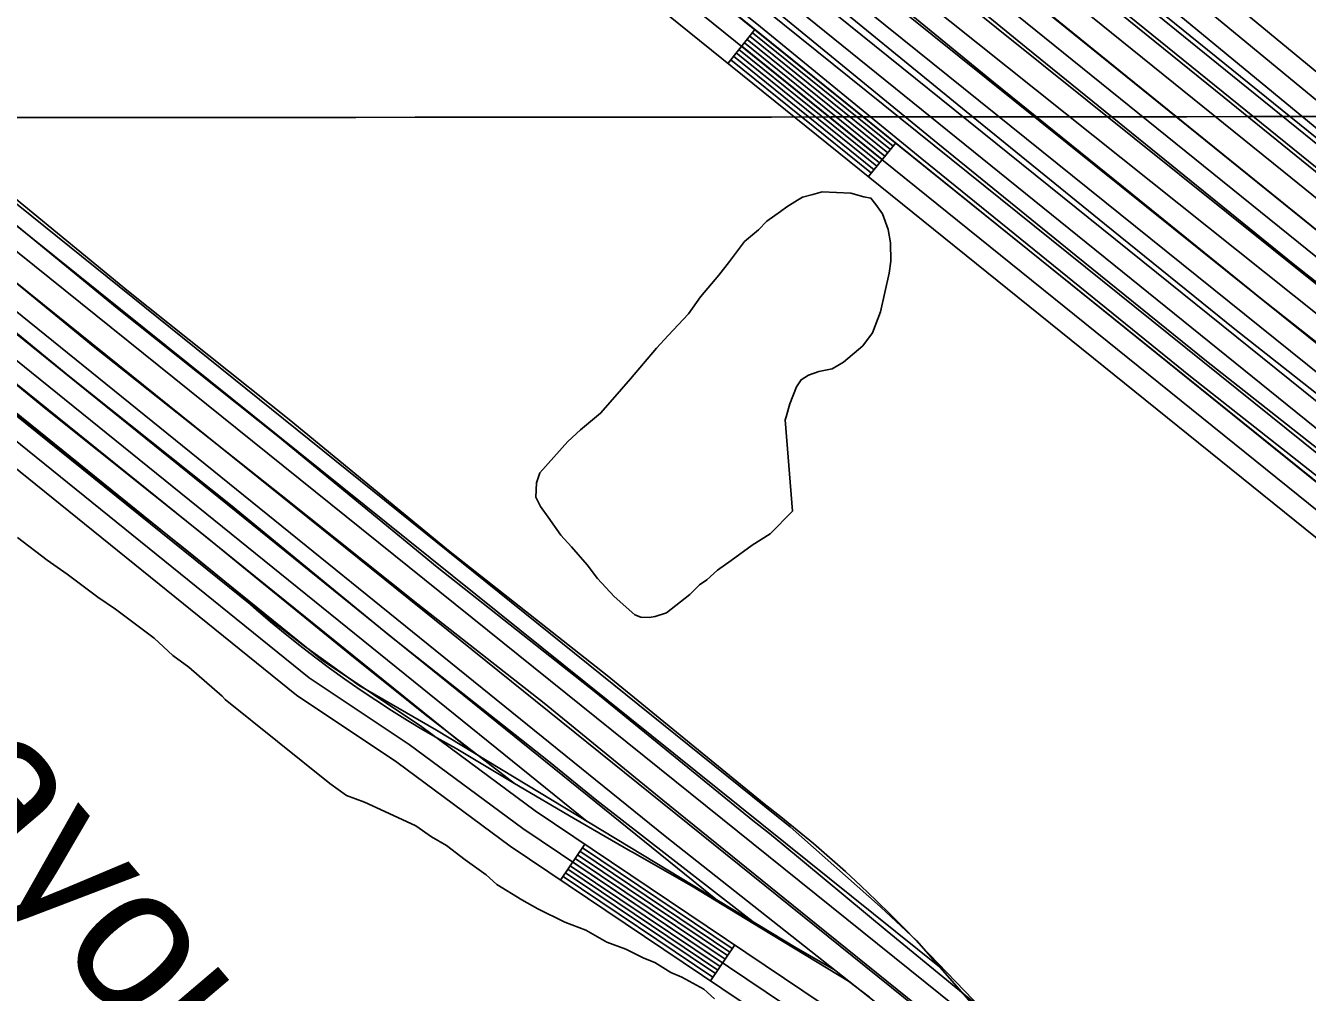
# Model space of a CAD drawing. Extents: x 3297753 to 3335611, y 652252 to 677623.
# Drawn here: x 3308003 to 3308890, y 666121 to 666790 of the extents above; entities that cross this region are included whole.
import ezdxf

# ---------------------------------------------------------------- set-up
doc = ezdxf.new("R2010")
doc.units = 0
for name, color, linetype in [('V-GRID-MAJR', 7, 'Continuous'), ('V-RAIL-TRAK', 7, 'Continuous'), ('V-RIVR-IDEN', 7, 'Continuous'), ('V-ROAD-CNTR', 7, 'Continuous'), ('V-SITE-VEGE', 7, 'Continuous')]:
    doc.layers.add(name, color=color, linetype=linetype)

msp = doc.modelspace()

# ---------------------------------------------------------------- linework, layer by layer
at = {"layer": 'V-GRID-MAJR'}
msp.add_spline([(3301864.932, 666722.723), (3307122.83, 666726.164), (3312380.728, 666730.37), (3317638.625, 666735.341), (3322896.522, 666741.077), (3328154.418, 666747.577), (3333412.313, 666754.8420000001), (3333412.3140000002, 666754.8420000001)], degree=3, dxfattribs=at)
at = {"layer": 'V-RAIL-TRAK'}
msp.add_line((3308513.181, 666165.417), (3308398.691, 666254.1630000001), dxfattribs=at)
for points in [[(3308665.073, 666109.984), (3308622.876, 666153.803), (3308612.759, 666164.389), (3308602.474, 666174.809), (3308592.025, 666185.066), (3308581.412, 666195.154), (3308570.637, 666205.0700000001), (3308559.707, 666214.8150000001), (3308548.623, 666224.381), (3308537.3880000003, 666233.769), (3308526.003, 666242.9770000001), (3308514.473, 666252), (3308405.714, 666340.658), (3308295.982, 666427.295), (3308185.687, 666517.935), (3308074.419, 666606.554), (3307959.045, 666701.131), (3307847.284, 666789.242), (3307682.131, 666922.698), (3307554.106, 667024.107), (3307483.981, 667080.74), (3307383.866, 667162.003), (3307243.6380000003, 667273.762), (3307192.069, 667316.274)], [(3308527.435, 666223.871), (3308518.182, 666231.357), (3308506.65, 666240.38), (3308397.8910000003, 666329.0380000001), (3308288.161, 666415.672), (3308177.866, 666506.3150000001), (3308066.598, 666594.934), (3307951.224, 666689.511), (3307839.4620000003, 666777.62), (3307674.31, 666911.077), (3307546.2830000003, 667012.484), (3307476.16, 667069.118), (3307376.045, 667150.38), (3307235.8170000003, 667262.139), (3307183.808, 667305.014)], [(3308102.538, 666526.834), (3308050.003, 666568.676), (3307934.629, 666663.253), (3307822.865, 666751.362), (3307657.715, 666884.8200000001), (3307529.688, 666986.229), (3307459.563, 667042.86), (3307359.448, 667124.125), (3307219.22, 667235.882), (3307170.045, 667276.422)], [(3308398.691, 666254.1630000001), (3308365.1210000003, 666281.53), (3308255.3910000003, 666368.167), (3308145.096, 666458.807), (3308033.828, 666547.426), (3307918.454, 666642.003), (3307806.6920000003, 666730.112), (3307641.54, 666863.5700000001), (3307513.5130000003, 666964.979), (3307443.389, 667021.61), (3307343.275, 667102.875), (3307203.046, 667214.632), (3307152.717, 667256.125)], [(3308200.234, 667209.25), (3308277.599, 667148.475), (3308385.682, 667060.608), (3308504.503, 666966.625), (3308599.2970000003, 666890.835), (3308713.469, 666797.33), (3308809.3850000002, 666719.647), (3308899.4930000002, 666646.785), (3309006.978, 666562.184), (3309083.5470000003, 666500.036), (3309177.474, 666427.233), (3309272.012, 666350.349), (3309380.648, 666261.943), (3309413.559, 666234.062)], [(3308182.56, 667187.14), (3308259.923, 667126.365), (3308368.006, 667038.498), (3308486.827, 666944.515), (3308581.6210000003, 666868.7270000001), (3308695.795, 666775.219), (3308791.7090000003, 666697.537), (3308881.8170000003, 666624.677), (3308989.302, 666540.074), (3309065.87, 666477.925), (3309159.8000000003, 666405.123), (3309254.336, 666328.2390000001), (3309362.972, 666239.833), (3309395.883, 666211.952)], [(3308159.997, 667163.317), (3308237.362, 667102.545), (3308345.443, 667014.676), (3308464.264, 666920.6950000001), (3308559.058, 666844.905), (3308673.232, 666751.397), (3308769.148, 666673.714), (3308859.256, 666600.855), (3308966.739, 666516.252), (3309043.308, 666454.103), (3309137.237, 666381.303), (3309231.775, 666304.417), (3309340.411, 666216.011), (3309373.322, 666188.129)], [(3308155.5670000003, 666414.253), (3308128.437, 666436.55), (3308017.169, 666525.169), (3307901.795, 666619.745), (3307790.034, 666707.856), (3307624.881, 666841.312), (3307496.857, 666942.721), (3307426.731, 666999.354), (3307326.617, 667080.617), (3307258.5270000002, 667134.883)], [(3308393.221, 667094.314), (3308527.926, 666987.732), (3308622.72, 666911.942), (3308736.894, 666818.434), (3308832.808, 666740.751), (3308922.916, 666667.892), (3309030.401, 666583.291), (3309106.97, 666521.14), (3309200.897, 666448.34), (3309295.435, 666371.454), (3309404.071, 666283.0480000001), (3309436.982, 666255.167)], [(3308440.69, 667076.257), (3308538.674, 666998.816), (3308633.468, 666923.0260000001), (3308708.66, 666861.444), (3308747.642, 666829.52), (3308843.556, 666751.835), (3308933.664, 666678.976), (3309041.149, 666594.375), (3309117.718, 666532.224), (3309211.645, 666459.424), (3309306.183, 666382.54), (3309414.819, 666294.134), (3309447.73, 666266.25)], [(3308143.605, 666403.599), (3308117.108, 666425.376), (3308005.842, 666513.995), (3307890.468, 666608.571), (3307778.704, 666696.681), (3307613.554, 666830.138), (3307485.5270000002, 666931.545), (3307415.4020000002, 666988.179), (3307315.287, 667069.441)], [(3308249.794, 667018.382), (3308306.791, 666972.044), (3308425.612, 666878.062), (3308520.406, 666802.2710000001), (3308634.58, 666708.7660000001), (3308730.494, 666631.081), (3308820.6040000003, 666558.221), (3308928.0870000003, 666473.621), (3309004.656, 666411.4720000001), (3309098.585, 666338.67), (3309193.123, 666261.786), (3309301.757, 666173.38), (3309334.67, 666145.496)], [(3308393.909, 666940.769), (3308445.199, 666900.201), (3308539.9930000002, 666824.41), (3308654.165, 666730.905), (3308750.0810000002, 666653.2220000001), (3308840.1890000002, 666580.36), (3308947.674, 666495.759), (3309024.2430000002, 666433.611), (3309118.17, 666360.809), (3309212.708, 666283.925), (3309321.344, 666195.519), (3309354.255, 666167.635)], [(3308343.553, 666923.699), (3308414.5840000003, 666867.519), (3308509.378, 666791.728), (3308623.552, 666698.223), (3308719.466, 666620.54), (3308809.573, 666547.678), (3308917.059, 666463.077), (3308993.627, 666400.929), (3309087.557, 666328.127), (3309182.092, 666251.243), (3309290.7290000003, 666162.837), (3309323.642, 666134.953)], [(3308102.538, 666526.834), (3308180.09, 666465.513), (3308274.845, 666390.003), (3308362.262, 666321.606), (3308444.237, 666254.571), (3308550.352, 666168.755), (3308613.6520000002, 666117.6950000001), (3308703.659, 666045.363), (3308766.961, 665994.303), (3308811.771, 665957.926)], [(3308155.5670000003, 666414.253), (3308231.319, 666352.545), (3308281.808, 666312.126), (3308341.745, 666265.99)], [(3308587.273, 666118.155), (3308572.718, 666129.299), (3308513.181, 666165.417), (3308464.201, 666195.131), (3308423.231, 666218.491), (3308421.955, 666219.228), (3308382.412, 666242.111), (3308341.745, 666265.99), (3308301.2290000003, 666290.13), (3308289.9020000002, 666296.469), (3308278.681, 666302.9890000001), (3308267.5640000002, 666309.6950000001), (3308256.56, 666316.578), (3308245.669, 666323.637), (3308234.894, 666330.875), (3308224.239, 666338.287), (3308213.704, 666345.87), (3308203.294, 666353.6240000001), (3308193.0130000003, 666361.546), (3308182.859, 666369.633), (3308172.84, 666377.885), (3308162.9560000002, 666386.2980000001), (3308153.21, 666394.871), (3308143.605, 666403.599)], [(3308527.435, 666223.871), (3308599.545, 666163.912), (3308665.073, 666109.984)]]:
    msp.add_lwpolyline(points, dxfattribs=at)
at = {"layer": 'V-ROAD-CNTR'}
for p, q in [((3308508.3129460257, 666787.8963974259), (3308489.479983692, 666764.5444441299)), ((3308605.6127514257, 666709.4265543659), (3308586.779789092, 666686.0736010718)), ((3308373.5812154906, 666199.171574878), (3308390.320182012, 666224.067525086)), ((3308477.3150080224, 666129.4267143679), (3308494.052974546, 666154.323664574))]:
    msp.add_line(p, q, dxfattribs=at)
for points in [[(3307508.86794492, 667896.6891798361), (3307549.775863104, 667872.1192289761), (3307590.105782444, 667845.4962822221), (3307642.73267719, 667799.81737358), (3308069.2408241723, 667459.0080551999), (3308529.163904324, 667084.2348047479), (3308567.8888268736, 667044.1258849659), (3308578.374805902, 667032.3139085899), (3308589.8737829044, 667017.0929390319), (3308621.2287201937, 666985.5700020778), (3309315.856330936, 666412.9351473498), (3309592.499777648, 666185.5806020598), (3309626.39370986, 666152.1636688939), (3309672.49361766, 666107.6487579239), (3309700.0395625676, 666081.78580965), (3309750.715461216, 666027.44091834), (3309852.73325718, 665909.2001548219), (3309882.4811976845, 665882.7782076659), (3309935.731091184, 665830.0813130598)], [(3309937.0550885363, 665807.667357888), (3309872.2172182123, 665871.832229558), (3309842.0272785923, 665898.6471759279), (3309739.5474835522, 666017.422938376), (3309689.40858383, 666071.191830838), (3309662.1496383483, 666096.78577965), (3309615.917730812, 666141.427690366), (3309582.451797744, 666174.4226243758), (3309306.3233500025, 666401.354170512), (3308611.1157404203, 666974.467024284), (3308578.519805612, 667007.237958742), (3308566.763829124, 667022.7989276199), (3308556.8798488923, 667033.9329053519), (3308518.994924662, 667073.171826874), (3308059.820843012, 667447.334078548), (3307633.130696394, 667788.2893966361), (3307581.018800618, 667833.5213061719), (3307541.778879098, 667859.425254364), (3307501.8159590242, 667883.4272063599)], [(3307494.7639731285, 667870.165232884), (3307533.781895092, 667846.731279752), (3307571.9318187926, 667821.546330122), (3307623.5287155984, 667776.7614196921), (3308050.4008618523, 667435.6601018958), (3308508.825945, 667062.108849), (3308545.87087091, 667023.7399257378), (3308555.152852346, 667013.28394665), (3308567.16582832, 666997.382978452), (3308601.002760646, 666963.3640464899), (3309296.7903690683, 666389.7731936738), (3309572.4038178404, 666163.2646466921), (3309605.441751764, 666130.691711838), (3309651.805659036, 666085.9228013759), (3309678.777605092, 666060.597852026), (3309728.379505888, 666007.4049584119), (3309831.321300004, 665888.0941970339), (3309861.95323874, 665860.8862514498), (3309916.9301287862, 665806.4793602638)], [(3307468.400025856, 667765.3854424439), (3307532.813897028, 667711.478550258), (3307635.0596925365, 667611.625749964), (3307679.8756029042, 667565.6758418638), (3307867.974226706, 667377.415218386), (3307912.42213781, 667330.3983124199), (3307941.13208039, 667297.3883784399), (3308002.0119586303, 667223.392526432), (3308032.2138982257, 667191.1845908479), (3308075.067812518, 667146.5956800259), (3308104.073754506, 667121.4767302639), (3308140.5536815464, 667088.260796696), (3308386.29119007, 666886.3042006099), (3309252.888456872, 666187.4135983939), (3309336.2262901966, 666123.946725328), (3309361.727239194, 666109.5567541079), (3309491.572979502, 666039.514894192), (3309635.2346921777, 665971.184030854), (3309690.8155810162, 665944.6290839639), (3309735.316492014, 665917.9101374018), (3309907.654147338, 665794.8343835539)], [(3310084.4637937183, 665676.5446201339), (3309917.599127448, 665808.6213559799), (3309869.662223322, 665851.1512709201), (3309840.2712821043, 665882.8632074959), (3309719.434523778, 666015.888941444), (3309673.1816162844, 666064.9428433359), (3309637.877686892, 666099.8047736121), (3309592.1437783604, 666145.477682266), (3309534.6808932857, 666196.034581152), (3309460.68404128, 666257.122458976), (3308014.928932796, 667425.289122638), (3307983.4399957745, 667446.1760808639), (3307953.0660565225, 667466.0020412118), (3307882.0691985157, 667516.7139397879), (3307841.9612787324, 667541.1478909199), (3307607.038748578, 667696.2095807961), (3307572.58281749, 667720.878531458), (3307542.76287713, 667744.455484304), (3307507.92294681, 667770.5094321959)], [(3309192.9965766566, 666292.131388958), (3308063.163836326, 667201.5225701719), (3308023.222916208, 667235.4935022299), (3308002.845956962, 667256.2954606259), (3307970.41202183, 667288.7933956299), (3307925.106112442, 667340.61829198), (3307840.014282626, 667432.4051084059), (3307792.589377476, 667477.8190175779), (3307771.440419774, 667497.428978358), (3307748.615465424, 667518.629935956), (3307703.153556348, 667550.0838730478), (3307675.361611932, 667577.2068188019), (3307647.598667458, 667608.0337571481), (3307591.0557805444, 667672.038629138), (3307555.443851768, 667709.299554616)], [(3309910.5191416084, 665774.355424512), (3309727.084508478, 665905.3571625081), (3309683.705595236, 665931.4021104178), (3309628.779705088, 665957.6440579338), (3309484.7869930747, 666026.1329209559), (3309354.480253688, 666096.4227803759), (3309327.9573067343, 666111.3887504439), (3309243.63447538, 666175.6066220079), (3308376.82120901, 666874.6712238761), (3308130.7357011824, 667076.9138193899), (3308094.1127744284, 667110.259752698), (3308064.728833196, 667135.706701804), (3308020.84692096, 667181.365610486), (3307988.4829856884, 667223.1225269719), (3307929.9271028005, 667287.415398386), (3307901.308160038, 667320.319332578), (3307857.2162482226, 667366.960239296), (3307669.200624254, 667555.1378629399), (3307624.448713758, 667601.0217711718), (3307522.745917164, 667700.3445725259)], [(3307512.6779373, 667689.210594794), (3307613.83773498, 667590.4177923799), (3307658.5256456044, 667544.5998840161), (3307846.458269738, 667356.505260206), (3307890.1941822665, 667310.240352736), (3307918.72212521, 667277.4424183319), (3307980.721001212, 667202.1015690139), (3308009.479943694, 667171.5466301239), (3308054.389853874, 667124.817723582), (3308084.1517943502, 667099.042775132), (3308120.917720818, 667065.5668420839), (3308367.3512279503, 666863.0382471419), (3309234.380493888, 666163.799645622), (3309319.688323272, 666098.8307755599), (3309347.233268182, 666083.2888066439), (3309478.001006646, 666012.7509477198), (3309622.324717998, 665944.1040850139), (3309676.5956094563, 665918.1751368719), (3309718.8525249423, 665892.804187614), (3309888.9361847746, 665771.3364305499)], [(3309869.662223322, 665851.1512709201), (3309686.1185904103, 665997.3509785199), (3309267.16442832, 666331.4373103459), (3307903.255156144, 667432.0841090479), (3307714.0085346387, 667580.450812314)], [(3308838.93528478, 665925.1911228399), (3308774.7744131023, 665990.2349927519), (3308680.5776014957, 666088.0837970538), (3308619.8257230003, 666157.35065852), (3308595.0017726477, 666180.6916118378), (3308532.509897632, 666236.02550117), (3307008.65394535, 667462.861047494), (3306988.682985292, 667479.8460135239), (3306968.8040250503, 667496.053981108), (3306935.442091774, 667515.41294239), (3306904.1391543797, 667530.239912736), (3306867.893226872, 667541.7728896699), (3306835.7672911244, 667548.7748756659), (3306791.21438023, 667557.7348577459), (3306747.791467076, 667563.841845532), (3306710.2815420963, 667566.798839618), (3306653.33965598, 667564.5668440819), (3306609.9297427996, 667558.1448569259), (3306575.8138110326, 667549.0918750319), (3306543.743875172, 667536.006901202), (3306481.660999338, 667508.543956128)], [(3306642.8826768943, 667563.0198471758), (3306706.2185502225, 667555.553862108), (3306747.193468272, 667549.8468735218), (3306784.6933932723, 667539.71289379), (3306832.2352981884, 667522.556928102), (3306861.7682391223, 667509.3649544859), (3306895.411171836, 667492.3289885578), (3306934.476093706, 667464.8470435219), (3306970.026022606, 667440.8230915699), (3307197.361567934, 667258.4984562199), (3307295.5513715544, 667177.015619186), (3308786.221390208, 665977.0730190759)], [(3308690.812581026, 666076.4148203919), (3306969.523023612, 667460.4380523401), (3306925.9961106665, 667488.6079959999), (3306847.817267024, 667529.8999134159), (3306809.8183430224, 667544.655883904), (3306753.001456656, 667563.108846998)], [(3306673.0746165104, 667546.3038806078), (3306749.6884632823, 667519.975933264), (3306808.206346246, 667493.2709866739), (3306846.717269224, 667471.7310297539), (3306878.2262062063, 667446.431080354), (3306916.491129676, 667414.0521451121), (3306961.6290394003, 667368.7652356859), (3307006.8369489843, 667318.356336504), (3308159.83164299, 666389.069195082), (3308196.2225702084, 666361.118250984), (3308234.144494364, 666333.6993058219), (3308287.6733873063, 666302.9463673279), (3308536.604889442, 666152.1596689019), (3308562.724837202, 666137.3626984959)], [(3306849.392263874, 667545.8048816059), (3306883.117196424, 667530.0649130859), (3306934.2760941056, 667502.7079678), (3306985.650991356, 667468.1040370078), (3307074.301814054, 667392.7941876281), (3308635.831690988, 666139.1016950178)], [(3307703.153556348, 667550.0838730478), (3307768.4784256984, 667480.5640120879), (3307841.716279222, 667405.755161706), (3307881.923198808, 667363.8282455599), (3307935.31709202, 667308.2913566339), (3307973.0120166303, 667265.621441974), (3308026.36690992, 667217.9765372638), (3308078.000806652, 667173.7186257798), (3308131.7646991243, 667125.8217215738), (3308393.009176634, 666918.506136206), (3308955.5580515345, 666464.0740450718), (3309054.695853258, 666385.3622024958), (3309232.4244978, 666240.8954914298), (3309294.426373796, 666192.648587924), (3309337.762287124, 666161.0476511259), (3309364.232234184, 666140.5846920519), (3309401.5741595, 666114.767743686), (3309435.0700925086, 666092.3177885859), (3309465.317032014, 666072.9108273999), (3309510.161942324, 666046.2558807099), (3309729.90850283, 665939.8150935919)], [(3306760.613441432, 667514.9899432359), (3306808.5823454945, 667498.9369753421), (3306838.650285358, 667485.7570017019), (3306870.3652219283, 667472.1650288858), (3306916.0831304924, 667447.0400791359), (3307018.219926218, 667367.840237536), (3308482.176998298, 666185.128602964)], [(3309041.6248794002, 665780.540412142), (3309035.018892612, 665812.8873474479), (3309015.6659313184, 665832.540308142), (3308975.7910110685, 665854.5342641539), (3308922.0181186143, 665876.0952210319), (3308859.614243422, 665908.540156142), (3308355.995250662, 666247.14547893), (3308277.4854076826, 666305.2353627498), (3308208.4895456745, 666351.2382707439), (3307158.17364631, 667200.09857302), (3306915.1571323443, 667401.7831696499), (3306862.9002368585, 667438.189096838), (3306812.816337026, 667468.154036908), (3306761.4514397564, 667486.96299929), (3306716.5955294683, 667498.7829756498), (3306667.372627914, 667508.016957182), (3306617.342727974, 667499.265974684), (3306580.0948024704, 667475.9040214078)], [(3305984.698993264, 667056.3918604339), (3306298.344365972, 667260.4954522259), (3306534.531893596, 667429.6211139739), (3306622.8227170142, 667484.997003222), (3306667.2786281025, 667492.7729876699), (3306713.2975360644, 667484.140004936), (3306756.9514487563, 667472.637027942), (3306806.3293500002, 667454.555064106), (3306854.752253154, 667425.5841220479), (3306906.06415053, 667389.837193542), (3307148.669665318, 667188.49359623), (3308199.5955634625, 666339.1392949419), (3308268.8584249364, 666292.9583873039), (3308347.345267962, 666234.886503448), (3308851.94525876, 665895.6211819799), (3308915.752131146, 665862.447248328), (3308969.353023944, 665840.9542913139), (3309006.5099496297, 665820.4603323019), (3309021.211920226, 665805.5303621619), (3309029.33490398, 665765.7544417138)], [(3309011.160940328, 665779.780413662), (3309007.4049478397, 665798.1733768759), (3308997.3539679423, 665808.380356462), (3308962.9150368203, 665827.3743184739), (3308909.486143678, 665848.7992756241), (3308844.2762740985, 665882.702207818), (3308338.695285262, 666222.627527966), (3308260.2314421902, 666280.6814118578), (3308190.7015812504, 666327.04031914), (3307139.165684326, 667176.8886194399), (3306896.971168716, 667377.891217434), (3306846.60426945, 667412.9791472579), (3306799.8423629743, 667440.9560913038), (3306752.451457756, 667458.3110565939), (3306709.9995426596, 667469.4970342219), (3306667.18462829, 667477.529018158), (3306628.302706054, 667470.72803176), (3306542.890876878, 667417.1581388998), (3306306.80534905, 667248.105477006), (3305993.106976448, 667043.9668852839)], [(3306850.820261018, 667468.4360363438), (3306878.181206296, 667454.1320649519), (3306903.501155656, 667439.2100947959), (3306956.5880494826, 667400.4521723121), (3307015.482931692, 667351.845269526), (3308392.03117859, 666239.7334937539)], [(3309656.415649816, 666055.8098616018), (3308874.05021455, 666689.23959474), (3307917.2191282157, 667461.029051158)], [(3309683.806595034, 666019.093935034), (3309388.2051862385, 666253.0724670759), (3309184.4365937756, 666416.732139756), (3308594.5307735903, 666893.155186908), (3308178.0406065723, 667232.267508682), (3307879.568203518, 667450.654071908)], [(3309524.200914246, 665767.7754376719), (3309432.520097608, 665767.0754390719), (3309388.2681861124, 665764.5824440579), (3309330.9543007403, 665763.605446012), (3309288.512385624, 665766.157440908), (3309242.873476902, 665771.0364311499), (3309191.7205792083, 665780.573412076), (3309136.272690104, 665792.9903872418), (3309070.9988206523, 665812.3933484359), (3309025.921910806, 665830.0613130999), (3308949.263064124, 665863.7692456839), (3308889.4201838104, 665895.2241827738), (3308823.32031601, 665934.7891036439), (3308777.55040755, 665968.642035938), (3308722.043518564, 666011.5029502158), (3308445.95607074, 666229.607514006), (3306962.1470383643, 667429.171114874)], [(3308312.91633682, 666287.656397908), (3306917.002128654, 667413.539146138)], [(3308013.3059360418, 667405.52816216), (3308050.1818622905, 667376.754219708), (3309482.712997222, 666218.496536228), (3309540.339881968, 666171.933629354), (3309606.96374872, 666110.336752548), (3309642.4776776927, 666074.493824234), (3309720.3955218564, 665970.0480331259)], [(3307954.389053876, 667287.8263975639), (3307998.3959658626, 667230.0735130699), (3308031.4478997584, 667192.7785876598), (3308076.5578095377, 667143.786685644), (3308097.109768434, 667124.5637240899), (3308130.7867010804, 667090.5857920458), (3308291.91137883, 666961.6520499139), (3309220.2925220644, 666214.57054408), (3309276.2684101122, 666169.0366351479), (3309316.1253303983, 666138.334696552), (3309337.590287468, 666124.4427243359), (3309363.6292353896, 666110.297752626), (3309408.48914567, 666094.021785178)], [(3308133.8716949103, 667222.93352735), (3309597.992766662, 666049.6498739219)], [(3309510.161942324, 666046.2558807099), (3309439.378083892, 666078.347816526), (3309408.48914567, 666094.021785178), (3309318.3303259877, 666155.858661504), (3308120.11172243, 667119.320734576), (3308065.889830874, 667166.2576407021), (3308019.060924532, 667211.2855506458)], [(3308147.014668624, 667189.385594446), (3309337.493287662, 666239.7024938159), (3309560.9118408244, 666068.4548363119)], [(3309634.040694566, 666002.5759680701), (3309537.5738875, 666059.9068534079), (3309509.451943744, 666076.5038202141), (3309472.571017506, 666098.632775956), (3309452.715057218, 666113.0447471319), (3309427.5741075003, 666130.6687118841), (3309395.601171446, 666152.376668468), (3309353.892254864, 666183.093607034), (3308134.9956926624, 667163.4926462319)], [(3309683.782595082, 665998.1859768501), (3309635.359691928, 666027.15591891), (3309586.9857886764, 666055.417862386), (3309541.6288793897, 666079.1888148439), (3309472.470017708, 666117.6867378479), (3309384.9781926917, 666180.2316127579), (3309337.493287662, 666217.1135389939), (3308203.1375563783, 667127.3437185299)], [(3308502.662957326, 666780.890411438), (3308599.962762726, 666702.420568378)], [(3308504.54595356, 666783.226406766), (3308601.8457589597, 666704.756563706)], [(3308506.428949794, 666785.5614020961), (3308603.7287551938, 666707.091559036)], [(3308495.128972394, 666771.5504301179), (3308592.428777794, 666693.0805870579)], [(3308497.012968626, 666773.885425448), (3308594.312774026, 666695.4155823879)], [(3308498.89596486, 666776.220420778), (3308596.19577026, 666697.750577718)], [(3308500.778961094, 666778.5554161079), (3308598.078766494, 666700.0855730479)], [(3308491.362979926, 666766.87943946), (3308588.662785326, 666688.4095964)], [(3308493.2459761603, 666769.21443479), (3308590.5457815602, 666690.74459173)], [(3308492.378977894, 666151.833669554), (3308388.645185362, 666221.5785300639)], [(3308485.6839912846, 666141.8756894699), (3308381.9501987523, 666211.62054998)], [(3308487.357987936, 666144.36568449), (3308383.6241954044, 666214.1105449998)], [(3308489.031984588, 666146.8546795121), (3308385.2981920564, 666216.5995400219)], [(3308490.70598124, 666149.344674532), (3308386.9721887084, 666219.0895350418)], [(3308480.662001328, 666134.406704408), (3308376.9282087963, 666204.1515649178)], [(3308482.33599798, 666136.8966994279), (3308378.6022054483, 666206.641559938)], [(3308484.0099946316, 666139.3856944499), (3308380.2762021, 666209.13055496)], [(3308478.989004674, 666131.9177093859), (3308375.255212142, 666201.662569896)]]:
    msp.add_lwpolyline(points, dxfattribs=at)
at = {"layer": 'V-SITE-VEGE'}
msp.add_lwpolyline([(3308533.9930000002, 666454.466), (3308518.497, 666438.8740000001), (3308506.1520000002, 666430.92), (3308491.5700000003, 666420.235), (3308482.102, 666413.571), (3308474.754, 666406.819), (3308469.667, 666403.501), (3308463.023, 666396.72), (3308446.9420000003, 666383.98), (3308439.066, 666381.487), (3308434.806, 666380.961), (3308429.164, 666381.2000000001), (3308424.994, 666382.79), (3308410.693, 666395.405), (3308399.214, 666407.9), (3308391.845, 666417.397), (3308381.0700000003, 666429.863), (3308373.64, 666437.946), (3308364.981, 666450.323), (3308359.64, 666457.613), (3308356.384, 666464.108), (3308356.802, 666473.981), (3308359.214, 666480.944), (3308378.508, 666502.733), (3308387.325, 666510.835), (3308401.233, 666522.254), (3308409.407, 666531.7980000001), (3308422.022, 666546.099), (3308439.873, 666567.243), (3308448.017, 666576.08), (3308462.073, 666591.024), (3308470.3370000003, 666602.683), (3308482.983, 666617.691), (3308490.452, 666627.2660000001), (3308500.919, 666640.948), (3308510.447, 666649.024), (3308516.357, 666655.131), (3308525.823, 666661.7930000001), (3308530.2060000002, 666665.139), (3308537.464, 666669.7760000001), (3308541.0810000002, 666671.742), (3308548.222, 666673.561), (3308554.659, 666675.408), (3308574.4020000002, 666674.5700000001), (3308583.478, 666672.066), (3308588.3850000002, 666671.154), (3308591.732, 666666.772), (3308596.399, 666660.216), (3308600.182, 666649.46), (3308601.9080000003, 666640.203), (3308602.076, 666627.481), (3308601.011, 666619.047), (3308594.941, 666592.462), (3308589.377, 666577.862), (3308582.643, 666568.963), (3308569.441, 666557.515), (3308561.477, 666552.907), (3308552.22, 666551.178), (3308545.048, 666548.657), (3308539.9620000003, 666545.3420000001), (3308536.933, 666540.525), (3308532.194, 666528.716), (3308529.69, 666519.637), (3308528.895, 666517.552)], close=True, dxfattribs=at)
msp.add_lwpolyline([(3307997.75, 666436.214), (3308018.2770000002, 666420.508), (3308031.991, 666410.743), (3308053.222, 666395.008), (3308065.588, 666386.714), (3308092.284, 666366.51), (3308105.205, 666354.66), (3308116.157, 666346.425), (3308139.327, 666326.3690000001), (3308141.352, 666324.166), (3308213.767, 666265.996), (3308225.429, 666257.731), (3308237.9420000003, 666252.963), (3308251.805, 666246.723), (3308273.278, 666236.63), (3308284.261, 666229.1020000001), (3308294.6, 666223.011), (3308307.609, 666213.277), (3308322, 666202.777), (3308329.485, 666196.1020000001), (3308346.697, 666185.483), (3308357.742, 666179.3640000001), (3308376.421, 666170.095), (3308391.02, 666164.53), (3308405.501, 666156.148), (3308418.719, 666151.3470000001), (3308431.173, 666145.1680000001), (3308438.81, 666142.0210000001), (3308449.824, 666135.197), (3308457.461, 666132.047), (3308472.647, 666123.632), (3308480.132, 666116.957)], dxfattribs=at)

# ---------------------------------------------------------------- texts
at = {"layer": 'V-RIVR-IDEN'}
msp.add_text('Bayou', height=99.99980199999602, rotation=310.3713670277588, dxfattribs=at).set_placement((3307874.9551080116, 666328.2345799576))

doc.saveas('drawing.dxf')
